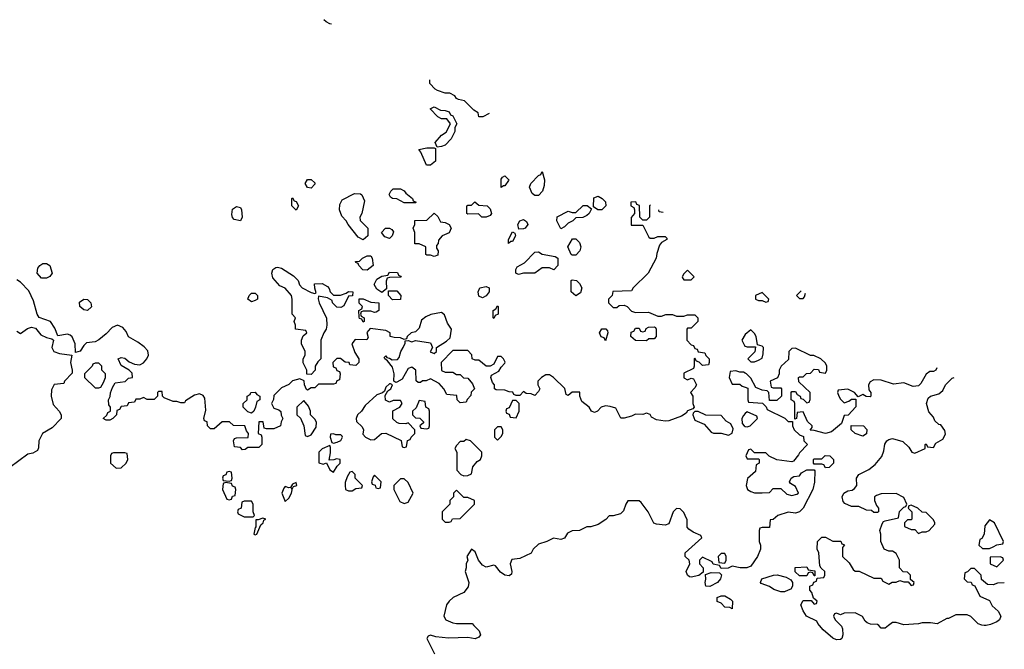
# Model space of a CAD drawing. Header units: inches. Extents: x 2380053 to 2584298, y 380219 to 546618.
# Tile 787 of 788: x 2516106 to 2521390, y 499872 to 503249. Entities that reach past the tile are written whole.
import ezdxf

# ---------------------------------------------------------------- set-up
doc = ezdxf.new("R2010")
doc.units = ezdxf.units.IN
doc.header["$MEASUREMENT"] = 0
for name, color, linetype in [('C5419', 7, 'Continuous'), ('C5429', 7, 'Continuous'), ('C5510', 7, 'Continuous'), ('C5520', 7, 'Continuous')]:
    doc.layers.add(name, color=color, linetype=linetype)

msp = doc.modelspace()

# ---------------------------------------------------------------- linework, layer by layer
at = {"layer": 'C5419', "color": 2, "elevation": 46}
msp.add_lwpolyline([(2518543.4, 500000), (2518570.9, 499970.9), (2518578, 499950), (2518570, 499938), (2518550, 499929), (2518510, 499935.3), (2518407.3, 499932.7), (2518339.3, 499939.3), (2518310, 499948.7), (2518298, 499942), (2518291.3, 499930), (2518332.7, 499847.3)], dxfattribs=at)
at = {"layer": 'C5429', "color": 2, "elevation": 46}
for points in [[(2520512, 500000), (2520516, 499996), (2520522, 499982), (2520524, 499950), (2520518, 499930), (2520510, 499925.2), (2520490, 499922.7), (2520470, 499932.3), (2520417.2, 499977.2), (2520397.6, 500000)], [(2520769.1, 500000), (2520750, 499986), (2520730, 499986), (2520716, 500000)], [(2521293.3, 500000), (2521290, 499999.3), (2521282.8, 500000)]]:
    msp.add_lwpolyline(points, dxfattribs=at)
at = {"layer": 'C5510', "color": 2, "elevation": 46}
for points in [[(2517779.6, 503225.6), (2517770, 503226), (2517750, 503238), (2517738.9, 503248.7)], [(2518625.4, 502745.6), (2518591.6, 502728.4), (2518570, 502728), (2518566, 502750), (2518543.1, 502763.1), (2518493.6, 502813.6), (2518460.4, 502820.4), (2518450, 502826), (2518440.4, 502840.4), (2518414.6, 502854.6), (2518390, 502855.3), (2518348.4, 502868.4), (2518336.4, 502876.4), (2518307.3, 502907.3), (2518306.2, 502926.8)], [(2519490.8, 502254.4), (2519486, 502250), (2519486, 502190), (2519470, 502174), (2519450, 502174), (2519434, 502190), (2519432.7, 502252.7), (2519418, 502258), (2519411.6, 502271.6), (2519386, 502270), (2519386, 502250), (2519402, 502242), (2519406, 502230), (2519406, 502210), (2519387.3, 502187.3), (2519387.3, 502147.3), (2519450, 502146), (2519482, 502082), (2519490, 502078), (2519510, 502078), (2519530, 502086), (2519570, 502086), (2519578, 502078), (2519578, 502070), (2519550, 502054), (2519540.2, 502039.8), (2519524.7, 501995.3), (2519522, 501970), (2519478, 501890), (2519398, 501810), (2519390, 501794), (2519288.4, 501791.6), (2519286, 501770), (2519266, 501750), (2519266, 501730), (2519290, 501706), (2519310, 501706), (2519323.6, 501716.4), (2519350, 501718), (2519366, 501710), (2519390, 501686), (2519410, 501678), (2519480.4, 501680.4), (2519530, 501658), (2519550, 501658), (2519572.7, 501667.3), (2519610, 501668), (2519630, 501658), (2519670, 501658), (2519690, 501666), (2519730, 501666), (2519746, 501650), (2519746, 501630), (2519710, 501594), (2519690, 501594), (2519686, 501590), (2519686, 501530), (2519710, 501506), (2519722, 501502), (2519730, 501486), (2519742, 501482), (2519747.3, 501467.3), (2519782, 501462), (2519787.3, 501447.3), (2519806, 501430), (2519806, 501410), (2519802, 501398), (2519770, 501394), (2519752.7, 501412.7), (2519738, 501418), (2519730, 501434), (2519726, 501430), (2519726, 501390), (2519722, 501378), (2519670, 501354), (2519670, 501328), (2519690, 501318), (2519710, 501326), (2519722, 501322), (2519738, 501290), (2519730, 501274), (2519706, 501250), (2519718, 501230), (2519718, 501190), (2519726, 501170), (2519718, 501162), (2519690, 501151.3), (2519682, 501138), (2519657.5, 501122.5), (2519590, 501098), (2519570, 501096), (2519523.5, 501103.5), (2519496.9, 501116.9), (2519490, 501131), (2519470, 501138), (2519450, 501131.3), (2519410, 501134), (2519390, 501122), (2519350, 501112), (2519332.7, 501112.7), (2519304.7, 501164.7), (2519275.3, 501175.3), (2519250, 501178), (2519226, 501170), (2519206, 501150), (2519190, 501142), (2519174, 501150), (2519162, 501170), (2519122, 501202), (2519112, 501230), (2519111.1, 501251.1), (2519070, 501252), (2519050, 501234), (2519038, 501238), (2519031.1, 501271.1), (2518970.7, 501330.7), (2518950, 501344.7), (2518930, 501344.7), (2518906, 501330), (2518886, 501310), (2518886, 501290), (2518898, 501270), (2518890, 501254), (2518870, 501234), (2518850, 501242), (2518823.6, 501243.6), (2518810, 501254), (2518790, 501234), (2518770, 501234), (2518758, 501238), (2518751.6, 501251.6), (2518732.7, 501252.7), (2518710, 501262), (2518663.6, 501263.6), (2518654, 501270), (2518654, 501290), (2518643.6, 501303.6), (2518634, 501330), (2518638, 501342), (2518676.9, 501363.1), (2518690, 501386), (2518710, 501406), (2518711.6, 501411.6), (2518702, 501430), (2518690, 501442), (2518670, 501442), (2518650, 501402), (2518630, 501391.3), (2518610, 501391.3), (2518570, 501422), (2518550, 501422), (2518534, 501430), (2518531.6, 501451.6), (2518510, 501474), (2518430, 501474), (2518368, 501410), (2518370, 501368), (2518390, 501358), (2518430, 501358), (2518450, 501346), (2518470, 501346), (2518488.4, 501328.4), (2518510, 501326), (2518536.4, 501296.4), (2518546, 501270), (2518528.4, 501251.6), (2518527.3, 501232.7), (2518507.3, 501212.7), (2518502, 501198), (2518470, 501194), (2518454, 501210), (2518452.7, 501232.7), (2518398, 501238), (2518382, 501270), (2518356.9, 501296.9), (2518310, 501322), (2518287.3, 501312.7), (2518268.4, 501311.6), (2518256.4, 501303.6), (2518243.6, 501303.6), (2518232.7, 501312.7), (2518232, 501370), (2518210, 501386), (2518190, 501378), (2518158.6, 501321.4), (2518130, 501304.7), (2518123.6, 501303.6), (2518114, 501310), (2518116.3, 501350), (2518105.8, 501385.8), (2518079.8, 501419.8), (2518064.7, 501430), (2518062, 501438), (2518070, 501446), (2518076.4, 501436.4), (2518090, 501434), (2518104, 501424), (2518133.7, 501426.3), (2518142.8, 501437.2), (2518150.9, 501469.1), (2518164.7, 501490), (2518174, 501514), (2518174, 501526), (2518190, 501528), (2518210, 501522), (2518230, 501528), (2518310, 501515.3), (2518322, 501490), (2518308, 501468), (2518330, 501458), (2518342, 501470), (2518342, 501490), (2518396, 501524), (2518416.9, 501543.1), (2518424, 501590), (2518400.9, 501620.9), (2518385.2, 501665.2), (2518370, 501678.8), (2518312.3, 501667.7), (2518284.7, 501655.3), (2518262, 501638), (2518250, 501594), (2518230, 501574), (2518206, 501570), (2518186, 501550), (2518182, 501538), (2518170, 501534), (2518150, 501542), (2518116.4, 501543.6), (2518094, 501550), (2518094, 501570), (2518070, 501582), (2517987.3, 501592.7), (2517968.9, 501571.1), (2517975.3, 501544.7), (2517968.4, 501531.6), (2517906.8, 501533.2), (2517888.7, 501510), (2517904, 501464), (2517926, 501430), (2517926, 501410), (2517910, 501394), (2517878, 501398), (2517874, 501410), (2517852.7, 501412.7), (2517827.3, 501432.7), (2517807.3, 501432.7), (2517786, 501410), (2517787.3, 501387.3), (2517802, 501382), (2517807.3, 501367.3), (2517822, 501362), (2517826, 501350), (2517822, 501318), (2517807.3, 501312.7), (2517802, 501298), (2517790, 501294), (2517710, 501294), (2517690, 501274), (2517670, 501274), (2517650, 501262), (2517644.7, 501264.7), (2517634, 501290), (2517632.7, 501312.7), (2517610, 501322), (2517570, 501312), (2517550, 501292), (2517510, 501274), (2517470, 501234), (2517467.3, 501212.7), (2517458, 501190), (2517470, 501166), (2517496.4, 501156.4), (2517507.3, 501147.3), (2517508.4, 501128.4), (2517518, 501110), (2517508.4, 501091.6), (2517506, 501070), (2517470, 501054), (2517430, 501054), (2517418, 501058), (2517412.7, 501092.7), (2517388.4, 501091.6), (2517386, 501030), (2517402, 501022), (2517406, 501010), (2517406, 500970), (2517390, 500954), (2517330, 500954), (2517316.4, 500943.6), (2517302, 500942), (2517290, 500954), (2517258, 500958), (2517254, 500990), (2517258, 501002), (2517270, 501006), (2517332.7, 501007.3), (2517334, 501030), (2517323.6, 501043.6), (2517314, 501070), (2517252.7, 501072.7), (2517231.6, 501091.6), (2517192.7, 501092.7), (2517150, 501054), (2517130, 501054), (2517114, 501070), (2517112.7, 501092.7), (2517098, 501098), (2517094, 501110), (2517105.4, 501154.6), (2517099.6, 501219.6), (2517090, 501234), (2517070, 501242), (2517044.7, 501235.3), (2516995.3, 501204.7), (2516990, 501194), (2516970, 501194), (2516950, 501202), (2516930, 501202), (2516881, 501221), (2516872, 501230), (2516870, 501254), (2516850, 501254), (2516846, 501250), (2516846, 501230), (2516827.3, 501212.7), (2516790, 501212), (2516770, 501222), (2516750, 501214), (2516730, 501214), (2516722, 501198), (2516690, 501194), (2516682, 501178), (2516650, 501174), (2516642, 501158), (2516627.3, 501152.7), (2516626, 501130), (2516606, 501110), (2516590, 501102), (2516570, 501102), (2516554, 501110), (2516572.7, 501127.3), (2516578, 501142), (2516594, 501150), (2516594, 501170), (2516583.6, 501183.6), (2516582, 501210), (2516591.6, 501228.4), (2516592.7, 501247.3), (2516603.6, 501276.4), (2516618, 501302), (2516671.6, 501308.4), (2516690, 501326), (2516712, 501330), (2516710, 501354), (2516694, 501370), (2516650, 501394), (2516634, 501430), (2516650, 501438), (2516670, 501434), (2516694, 501414), (2516721.2, 501401.2), (2516750, 501397.2), (2516770, 501409), (2516787.7, 501430), (2516796.3, 501450), (2516792.7, 501472.7), (2516774.4, 501494.4), (2516739.9, 501519.9), (2516690, 501547.7), (2516676.7, 501576.7), (2516658.9, 501598.9), (2516630, 501610.7), (2516602.6, 501597.4), (2516570, 501564), (2516530, 501532), (2516510, 501522), (2516464.7, 501515.3), (2516450, 501502), (2516430, 501472), (2516404.7, 501464.7), (2516402.8, 501510), (2516387.3, 501547.3), (2516377.3, 501557.3), (2516362, 501562), (2516310, 501554), (2516294.8, 501594.8), (2516270.9, 501630.9), (2516210, 501651.3), (2516198.8, 501670), (2516180.7, 501740.7), (2516154, 501794), (2516110, 501842), (2516090, 501854)], [(2519559.8, 502215.3), (2519538, 502218), (2519536.4, 502228.6)], [(2516090, 501578), (2516110, 501566), (2516147.5, 501592.5), (2516170, 501599), (2516190, 501595.3), (2516218.6, 501558.6), (2516250, 501544), (2516278, 501538), (2516288, 501530), (2516279, 501490), (2516289.3, 501469.3), (2516319.3, 501459.3), (2516386, 501450), (2516379, 501410), (2516388, 501370), (2516387.3, 501352.7), (2516346, 501310), (2516342, 501298), (2516290, 501292), (2516276.4, 501263.6), (2516274, 501230), (2516285.2, 501185.2), (2516318, 501150), (2516328, 501130), (2516328, 501110), (2516280.4, 501059.6), (2516228.7, 501030), (2516208, 500990), (2516207.3, 500952.7), (2516202, 500938), (2516176.4, 500923.6), (2516150, 500918), (2516052.9, 500847.1)], [(2520000, 501560.7), (2519999.6, 501560.4), (2519982, 501530), (2519998, 501498), (2520000, 501497.3)], [(2520000, 501353), (2519990, 501358), (2519970, 501358), (2519950, 501366), (2519918, 501362), (2519914, 501330), (2519930, 501294), (2519970, 501294), (2519983.6, 501283.6), (2520000, 501277.4)], [(2520000, 501136), (2519990, 501126), (2519982, 501110), (2519983.6, 501083.6), (2519994, 501070), (2520000, 501068)], [(2520000, 500308.4), (2519971.6, 500308.4), (2519930, 500318), (2519908, 500308), (2519870, 500306), (2519862, 500322), (2519828.4, 500328.4), (2519822, 500342), (2519770, 500366), (2519754, 500350), (2519754, 500330), (2519774, 500310), (2519774, 500286), (2519751.3, 500268.7), (2519710, 500259), (2519701.2, 500261.2), (2519689.1, 500269.1), (2519682, 500290), (2519702, 500330), (2519698, 500350), (2519678, 500370), (2519678, 500390), (2519766, 500470), (2519762, 500482), (2519720.4, 500500.4), (2519696.4, 500516.4), (2519688, 500528), (2519687.3, 500567.3), (2519678, 500590), (2519670, 500606), (2519650, 500626), (2519630, 500628), (2519612, 500610), (2519590, 500546), (2519570, 500538), (2519523.1, 500543.1), (2519508.7, 500548.7), (2519479, 500610), (2519440.4, 500660.4), (2519430, 500668), (2519370, 500668), (2519358, 500650), (2519346, 500614), (2519330, 500598), (2519290, 500588), (2519270, 500588), (2519251.3, 500568.7), (2519210, 500542), (2519170.9, 500529.1), (2519150, 500528.7), (2519110, 500508.7), (2519070, 500508), (2519045.4, 500494.6), (2519030, 500468.7), (2519010, 500462), (2518970, 500468), (2518934, 500450), (2518890, 500435.3), (2518862, 500410), (2518850, 500388), (2518790, 500359), (2518746.4, 500353.6), (2518738, 500330), (2518746.8, 500290), (2518745.4, 500274.6), (2518733, 500267), (2518710, 500269.5), (2518685.4, 500285.4), (2518659.3, 500319.3), (2518650, 500324), (2518610, 500312.3), (2518590, 500322.7), (2518569, 500350), (2518550, 500395.3), (2518530, 500408.7), (2518506, 500370), (2518511.3, 500350), (2518502, 500330), (2518502.8, 500310), (2518497.1, 500290), (2518515.5, 500230), (2518512.5, 500207.5), (2518490, 500177.2), (2518431.3, 500150), (2518411, 500130), (2518396, 500110), (2518382, 500050), (2518392, 500030), (2518430, 500014.8), (2518450, 500010.8), (2518534, 500010), (2518543.4, 500000)]]:
    msp.add_lwpolyline(points, dxfattribs=at)
for points in [[(2518346, 502566), (2518335.3, 502590), (2518368.7, 502630), (2518394.6, 502645.4), (2518418, 502690), (2518398, 502718), (2518370, 502718), (2518350, 502728.7), (2518308, 502770), (2518330, 502782), (2518363.6, 502763.6), (2518390, 502762), (2518410, 502754), (2518418, 502738), (2518430, 502734), (2518452, 502690), (2518442, 502670), (2518442, 502650), (2518422, 502610), (2518390, 502575.3), (2518370, 502569)], [(2518310, 502468.7), (2518289.3, 502469.3), (2518259, 502539), (2518248, 502552), (2518290, 502561), (2518330, 502562), (2518338, 502558), (2518338, 502490)], [(2518870, 502306), (2518856.4, 502316.4), (2518842, 502350), (2518849, 502371), (2518890, 502414), (2518902, 502418), (2518910, 502434), (2518922, 502390), (2518919.8, 502360.2), (2518911.1, 502328.9), (2518890, 502306)], [(2517670, 502346), (2517650, 502348), (2517638, 502370), (2517650, 502392), (2517670, 502392), (2517690, 502374), (2517690, 502366)], [(2518690, 502348), (2518690, 502394), (2518696.4, 502403.6), (2518710, 502411), (2518731, 502390), (2518730, 502386), (2518710, 502358), (2518702, 502358)], [(2517950, 502068), (2517923.1, 502083.1), (2517868, 502150), (2517858, 502170), (2517834.6, 502194.6), (2517822, 502230), (2517823.1, 502256.9), (2517836.4, 502283.6), (2517903.1, 502316.9), (2517935.3, 502315.3), (2517942, 502310), (2517956.9, 502276.9), (2517942, 502210), (2517932, 502190), (2517932.7, 502172.7), (2517974, 502130), (2517974, 502090)], [(2518170, 502266), (2518130, 502288.7), (2518106, 502290), (2518096.4, 502296.4), (2518088.9, 502311.1), (2518098, 502330), (2518110, 502342), (2518150, 502342), (2518170, 502331.3), (2518178, 502318), (2518214, 502290), (2518218, 502278), (2518234, 502270), (2518230, 502266)], [(2517590, 502228), (2517566, 502250), (2517566, 502290), (2517570, 502294), (2517578, 502278), (2517590, 502274), (2517602, 502250)], [(2518610, 502189), (2518586, 502190), (2518567.3, 502207.3), (2518510, 502206), (2518506, 502210), (2518506, 502250), (2518510, 502254), (2518530, 502254), (2518548, 502272), (2518570, 502254), (2518614, 502250), (2518630, 502234), (2518638, 502210), (2518630, 502198)], [(2519208.4, 502228.4), (2519186, 502246), (2519187.3, 502292.7), (2519210, 502302), (2519232, 502290), (2519250, 502272), (2519251.3, 502250), (2519230, 502228.7)], [(2517290, 502169.5), (2517257.2, 502177.2), (2517248.4, 502188.4), (2517244.7, 502204.7), (2517247.5, 502232.5), (2517270, 502246.8), (2517290, 502241), (2517295.5, 502230), (2517299.3, 502190)], [(2518330, 501978), (2518310, 501986), (2518290, 501986), (2518286, 501990), (2518286, 502030), (2518250, 502046), (2518227.3, 502047.3), (2518227.3, 502107.3), (2518218, 502130), (2518226, 502150), (2518227.3, 502172.7), (2518290, 502174), (2518330, 502212), (2518350, 502194), (2518364.7, 502164.7), (2518390, 502162), (2518411.3, 502151.3), (2518422, 502130), (2518410, 502106), (2518374, 502090), (2518352.7, 502067.3), (2518351.6, 502048.4), (2518342, 502038), (2518343.6, 502023.6), (2518352, 502010), (2518350, 501986)], [(2519010, 502128), (2518988.7, 502170), (2518990, 502191.3), (2519050, 502222), (2519070, 502214), (2519090, 502214), (2519130, 502252), (2519152, 502252), (2519174, 502234), (2519162, 502210), (2519150, 502198), (2519127.3, 502187.3), (2519090, 502186), (2519074, 502170), (2519050, 502158), (2519030, 502138)], [(2518784.7, 502124.7), (2518779, 502150), (2518789.2, 502170.8), (2518810, 502178), (2518826.4, 502166.4), (2518833.4, 502150), (2518818, 502130), (2518810, 502127)], [(2518090, 502075.3), (2518064.7, 502084.7), (2518048.4, 502108.4), (2518069.3, 502130.7), (2518091.3, 502131.3), (2518103.6, 502123.6), (2518111.3, 502111.3), (2518104.7, 502090)], [(2518730, 502048.7), (2518729.2, 502070), (2518751.1, 502111.1), (2518763.6, 502103.6), (2518766, 502090), (2518750, 502059), (2518741, 502059)], [(2519070, 501986), (2519066, 501990), (2519048, 502030), (2519072.7, 502072.7), (2519090, 502074), (2519110, 502054), (2519118, 502030), (2519111.6, 502008.4), (2519090, 501986)], [(2518972.7, 501907.3), (2518950, 501918), (2518910, 501918), (2518870, 501888.7), (2518810, 501888.7), (2518782, 501882), (2518768.7, 501888.7), (2518768, 501910), (2518776.4, 501923.6), (2518814.6, 501945.4), (2518870, 502002), (2518890, 502004.7), (2518910, 501992), (2518979.6, 501979.6), (2518994, 501970), (2518994, 501930)], [(2517970, 501906), (2517947.3, 501907.3), (2517926, 501930), (2517922, 501942), (2517910, 501946), (2517908.4, 501951.6), (2517930, 501954), (2517946, 501970), (2517970, 501982), (2517990, 501982), (2517998, 501970), (2518002, 501930)], [(2516250, 501862.7), (2516223.2, 501863.2), (2516199.3, 501890), (2516203.3, 501916.7), (2516213.2, 501930), (2516230, 501940.5), (2516250, 501942), (2516266.8, 501930), (2516280.7, 501890), (2516268, 501872)], [(2517690, 501781), (2517696.5, 501783.5), (2517689, 501809), (2517688.4, 501831.6), (2517730, 501834.8), (2517758, 501818), (2517766.8, 501806.8), (2517771.3, 501790), (2517790, 501771.3), (2517828.4, 501771.6), (2517858, 501782), (2517870, 501791.3), (2517894, 501790), (2517892.7, 501767.3), (2517870, 501766), (2517845.4, 501714.6), (2517830, 501705.2), (2517807.6, 501707.6), (2517785.2, 501730), (2517782, 501742), (2517758, 501758), (2517710, 501766), (2517707.3, 501752.7), (2517713.4, 501730), (2517752, 501648), (2517754, 501610), (2517751.3, 501590), (2517738, 501570), (2517722, 501530), (2517722, 501430), (2517705.4, 501414.6), (2517692, 501390), (2517691.6, 501368.4), (2517670, 501346), (2517647.3, 501347.3), (2517646, 501370), (2517628, 501408), (2517628, 501430), (2517638, 501450), (2517638, 501470), (2517618, 501510), (2517618, 501530), (2517627.3, 501552.7), (2517646, 501570), (2517642, 501582), (2517586, 501590), (2517586, 501610), (2517578, 501630), (2517586, 501650), (2517568, 501670), (2517569, 501750), (2517564, 501770), (2517530, 501808.7), (2517502, 501822), (2517464.7, 501864.7), (2517459, 501890), (2517465.2, 501910), (2517480.7, 501919.3), (2517490, 501922), (2517510, 501915.5), (2517574.4, 501874.4), (2517601, 501850), (2517607.5, 501827.5), (2517621, 501810), (2517670, 501786.4)], [(2518050, 501786), (2518023.1, 501803.1), (2518008.4, 501828.4), (2518023.1, 501856.9), (2518050, 501874), (2518082, 501878), (2518090, 501894), (2518132.7, 501892.7), (2518138, 501878), (2518150, 501874), (2518152.7, 501867.3), (2518090, 501866), (2518078, 501862), (2518072.7, 501847.3), (2518074, 501806)], [(2519690, 501906), (2519670, 501886), (2519662, 501870), (2519663.6, 501863.6), (2519670, 501854), (2519710, 501854), (2519726, 501870)], [(2519090, 501768), (2519066, 501790), (2519066, 501850), (2519070, 501854), (2519094, 501850), (2519110, 501834), (2519122, 501810), (2519115.3, 501784.7)], [(2518107.3, 501747.3), (2518086, 501770), (2518086, 501794), (2518130, 501794), (2518152, 501770), (2518150, 501748)], [(2518590, 501758), (2518570, 501766), (2518566, 501790), (2518575.3, 501810), (2518610, 501818.8), (2518624.7, 501810), (2518624.7, 501790), (2518610, 501768)], [(2516470, 501689.4), (2516450, 501692.3), (2516429.2, 501710), (2516426.8, 501733.2), (2516449.6, 501750.4), (2516470, 501747.7), (2516487.7, 501730), (2516490.4, 501709.6)], [(2517350, 501735.3), (2517329.3, 501749.3), (2517338, 501770), (2517350, 501782), (2517370, 501782), (2517382, 501770), (2517382, 501750), (2517370, 501742)], [(2518010, 501678), (2517990, 501686), (2517950, 501686), (2517938, 501682), (2517934, 501670), (2517938, 501658), (2517954, 501650), (2517954, 501630), (2517950, 501626), (2517942, 501642), (2517930, 501646), (2517927.3, 501652.7), (2517926, 501690), (2517942, 501698), (2517946, 501710), (2517928.4, 501728.4), (2517927.3, 501752.7), (2517950, 501752), (2517990, 501734), (2518034, 501730), (2518034, 501690), (2518019.6, 501680.4)], [(2518650, 501646), (2518646, 501650), (2518646, 501690), (2518662, 501698), (2518670, 501714), (2518674, 501710), (2518674, 501670), (2518658, 501662)], [(2519250, 501526), (2519242, 501542), (2519227.3, 501547.3), (2519220.4, 501560.4), (2519218, 501570), (2519230, 501591.3), (2519251.1, 501591.1), (2519259.6, 501579.6), (2519262, 501570)], [(2519470, 501526), (2519410, 501528), (2519386, 501550), (2519387.3, 501572.7), (2519402, 501578), (2519410, 501594), (2519430, 501594), (2519438, 501578), (2519450, 501574), (2519462, 501578), (2519467.3, 501592.7), (2519480.4, 501599.6), (2519510, 501602), (2519518, 501598), (2519522, 501590), (2519522, 501550), (2519510, 501538), (2519482, 501538)], [(2516530, 501406), (2516510, 501406), (2516498, 501402), (2516494, 501390), (2516454, 501350), (2516454, 501330), (2516510, 501274), (2516530, 501274), (2516542, 501278), (2516556.4, 501303.6), (2516566, 501330), (2516566, 501350), (2516546, 501370), (2516546, 501390)], [(2518096.4, 501296.4), (2518090, 501295.3), (2518070, 501278), (2518063.6, 501256.4), (2518052.7, 501247.3), (2518023, 501237), (2517959.6, 501180.4), (2517941, 501150), (2517918.8, 501130), (2517910.7, 501110), (2517914, 501094), (2517944.5, 501064.5), (2517951, 501050), (2517946.8, 501026.8), (2517962, 501010), (2517990, 500996), (2518010, 500998), (2518048, 501030), (2518070, 501031.3), (2518152.7, 500992.7), (2518158, 500958), (2518170, 500954), (2518182, 500958), (2518187.3, 500992.7), (2518202, 500998), (2518206, 501010), (2518226, 501030), (2518226, 501050), (2518190, 501086), (2518178, 501082), (2518143.1, 501083.1), (2518130, 501088), (2518108.7, 501108.7), (2518108.4, 501151.6), (2518146, 501170), (2518158, 501190), (2518150, 501206), (2518110, 501206), (2518090, 501198), (2518069, 501209), (2518067.3, 501232.7), (2518082, 501258), (2518098, 501270), (2518106, 501290)], [(2517350, 501138), (2517330, 501146), (2517306, 501170), (2517306, 501190), (2517326, 501210), (2517326, 501230), (2517342, 501238), (2517346, 501250), (2517370, 501252), (2517378, 501238), (2517394, 501230), (2517394, 501210), (2517378, 501202), (2517372, 501170), (2517362, 501150)], [(2517630, 501206), (2517594, 501170), (2517594, 501130), (2517612.7, 501112.7), (2517631.6, 501071.6), (2517638, 501018), (2517650, 501014), (2517670, 501022), (2517696.4, 501063.6), (2517698, 501090), (2517690, 501106), (2517666, 501130), (2517666, 501150), (2517656.4, 501176.4)], [(2518250, 501206), (2518232.7, 501167.3), (2518214, 501150), (2518214, 501130), (2518230, 501114), (2518252.7, 501112.7), (2518272.7, 501092.7), (2518272.7, 501087.3), (2518254, 501070), (2518258, 501058), (2518290, 501054), (2518302, 501058), (2518306, 501070), (2518306, 501150), (2518302, 501162), (2518286, 501170), (2518282, 501202)], [(2518770, 501206), (2518750, 501206), (2518732.7, 501167.3), (2518718, 501162), (2518714, 501150), (2518718, 501138), (2518732.7, 501132.7), (2518738, 501118), (2518770, 501114), (2518786, 501150), (2518786, 501190)], [(2519730, 501148), (2519721, 501139), (2519718, 501130), (2519730, 501102), (2519778.8, 501078.8), (2519816.9, 501036.9), (2519830, 501031.3), (2519870, 501031.3), (2519910, 501021), (2519928.9, 501031.1), (2519935.3, 501055.3), (2519922, 501082), (2519896.4, 501096.4), (2519870, 501126), (2519788, 501128), (2519747.3, 501147.3)], [(2518690, 501066), (2518670, 501066), (2518654, 501050), (2518654, 501010), (2518670, 500994), (2518690, 501014), (2518698, 501030), (2518698, 501050)], [(2517790, 501028), (2517774, 501026), (2517772, 501010), (2517781, 500981), (2517790, 500978), (2517810, 500982.8), (2517830, 500992), (2517839, 501010), (2517836, 501016), (2517830, 501022), (2517802, 501022)], [(2518502, 500998), (2518490, 500986), (2518470, 500986), (2518450, 500966), (2518442, 500950), (2518452, 500930), (2518452.7, 500832.7), (2518474, 500810), (2518490, 500802), (2518510, 500804.7), (2518530, 500814), (2518538, 500850), (2518561.2, 500878.8), (2518578, 500890), (2518586, 500910), (2518586, 500930), (2518526, 500990)], [(2517770, 500966), (2517730, 500948), (2517712, 500930), (2517712, 500872), (2517734, 500866), (2517752.7, 500872.7), (2517770, 500834), (2517790, 500822), (2517810, 500854), (2517826, 500870), (2517826, 500890), (2517806, 500894), (2517792, 500888), (2517767.3, 500887.3), (2517774, 500926), (2517774.6, 500954.6)], [(2516670, 500926), (2516610, 500926), (2516598, 500922), (2516594, 500910), (2516594, 500870), (2516623.6, 500843.6), (2516650, 500844.7), (2516678, 500870), (2516686, 500890), (2516682, 500922)], [(2517230, 500826), (2517218, 500822), (2517212.7, 500807.3), (2517198, 500802), (2517194, 500790), (2517198, 500778), (2517230, 500774), (2517242, 500778), (2517246, 500790), (2517242, 500822)], [(2517890, 500826), (2517878, 500822), (2517863.6, 500796.4), (2517852.7, 500767.3), (2517852, 500750), (2517854, 500730), (2517870, 500722), (2517890, 500722), (2517910, 500734), (2517942, 500738), (2517946, 500750), (2517906, 500790), (2517906, 500810)], [(2518010, 500806), (2518002, 500798), (2517994, 500770), (2517998, 500758), (2518012.7, 500752.7), (2518018, 500738), (2518030, 500734), (2518042, 500738), (2518046, 500770)], [(2518170, 500786), (2518150, 500786), (2518114, 500750), (2518114, 500730), (2518145.4, 500665.4), (2518170, 500654), (2518190, 500662), (2518218, 500710), (2518190, 500766)], [(2517210, 500766), (2517198, 500762), (2517194, 500730), (2517218, 500678), (2517230, 500674), (2517242, 500678), (2517247.3, 500692.7), (2517262, 500698), (2517266, 500730), (2517262, 500742), (2517247.3, 500747.3), (2517242, 500762)], [(2517590, 500766), (2517570, 500758), (2517559.6, 500740.4), (2517550, 500738), (2517530, 500746), (2517523.6, 500736.4), (2517512, 500710), (2517530, 500664.7), (2517550, 500682), (2517564, 500710), (2517567.3, 500727.3), (2517562, 500738), (2517570, 500734), (2517574.6, 500745.4), (2517593.2, 500750)], [(2518450, 500726), (2518434, 500710), (2518434, 500690), (2518414, 500670), (2518414, 500650), (2518374, 500610), (2518374, 500570), (2518390, 500554), (2518410, 500554), (2518422, 500558), (2518428.4, 500571.6), (2518470, 500574), (2518546, 500650), (2518546, 500670), (2518510, 500686), (2518490, 500686)], [(2517350, 500666), (2517310, 500666), (2517298, 500662), (2517294, 500630), (2517278, 500622), (2517274, 500610), (2517278, 500598), (2517310, 500582), (2517350, 500582), (2517358, 500582), (2517366, 500590), (2517358, 500610), (2517358, 500650)], [(2517410, 500575.3), (2517386, 500566), (2517374, 500566), (2517374, 500526), (2517370, 500526), (2517362, 500490), (2517370, 500486.8), (2517378, 500490), (2517400.2, 500539.8), (2517413.2, 500550), (2517415.3, 500564.7), (2517426, 500570)], [(2519890, 500386), (2519870, 500386), (2519854, 500370), (2519858, 500338), (2519890, 500334), (2519898, 500350), (2519898, 500370)], [(2519810, 500209.2), (2519789, 500210), (2519784, 500230), (2519788, 500248), (2519786, 500274), (2519816.4, 500283.6), (2519862, 500282), (2519871.6, 500271.6), (2519866.8, 500250), (2519850.4, 500229.7)], [(2519930, 500088.7), (2519916.4, 500096.4), (2519890, 500099), (2519870, 500119), (2519849.4, 500129.4), (2519849.5, 500150.5), (2519870, 500158.8), (2519890, 500158.8), (2519921, 500141), (2519930.7, 500130.7)]]:
    msp.add_lwpolyline(points, close=True, dxfattribs=at)
at = {"layer": 'C5520', "color": 2, "elevation": 46}
for points in [[(2520299.5, 501795.5), (2520274, 501770), (2520290, 501754), (2520310, 501754), (2520318, 501762), (2520323.6, 501781.8)], [(2520000, 501497.3), (2520010, 501494), (2520054, 501494), (2520051.6, 501468.4), (2520014, 501430), (2520030, 501414), (2520050, 501414), (2520070, 501422), (2520090, 501434), (2520096.4, 501456.4), (2520098, 501490), (2520090, 501498), (2520066, 501506), (2520058, 501550), (2520050, 501566), (2520030, 501586), (2520000, 501560.7)], [(2521028, 501382), (2521022, 501370), (2521010, 501362), (2520990, 501362), (2520970, 501348.7), (2520942.8, 501297.2), (2520930, 501284.5), (2520901.5, 501281.5), (2520850, 501302), (2520794.6, 501294.6), (2520730, 501315.3), (2520690, 501318), (2520670, 501306), (2520662, 501290), (2520663.6, 501263.6), (2520674, 501250), (2520674, 501230), (2520670, 501226), (2520648.4, 501228.4), (2520630, 501238), (2520606, 501226), (2520586, 501250), (2520550, 501268), (2520498, 501262), (2520494, 501250), (2520502, 501230), (2520510, 501214), (2520530, 501194), (2520556.4, 501203.6), (2520570, 501214), (2520594, 501214), (2520592.7, 501172.7), (2520552.7, 501127.3), (2520530, 501126), (2520516.9, 501083.1), (2520462, 501038), (2520430, 501029), (2520370, 501046), (2520347.3, 501047.3), (2520358, 501062), (2520358, 501070), (2520334.6, 501094.6), (2520310, 501146), (2520278, 501142), (2520274, 501110), (2520266, 501106), (2520266, 501190), (2520262, 501202), (2520246, 501210), (2520246, 501250), (2520250, 501254), (2520270, 501254), (2520278, 501238), (2520294, 501230), (2520298, 501218), (2520310, 501214), (2520330, 501194), (2520342, 501198), (2520347.3, 501212.7), (2520348, 501250), (2520287.3, 501307.3), (2520286, 501330), (2520290, 501334), (2520310, 501334), (2520328.4, 501351.6), (2520350, 501354), (2520370, 501374), (2520392.7, 501372.7), (2520398, 501358), (2520430, 501354), (2520438, 501370), (2520438, 501390), (2520430, 501406), (2520406, 501430), (2520367.3, 501447.3), (2520350, 501448), (2520270, 501488), (2520250, 501486), (2520234, 501470), (2520232.7, 501427.3), (2520192, 501390), (2520182, 501370), (2520182, 501350), (2520172.7, 501327.3), (2520134, 501310), (2520138, 501278), (2520150, 501274), (2520190, 501274), (2520194, 501270), (2520194, 501230), (2520170, 501206), (2520130, 501206), (2520126, 501250), (2520118, 501258), (2520090, 501262), (2520056.4, 501276.4), (2520030, 501326), (2520006, 501350), (2520000, 501353)], [(2520397.6, 500000), (2520389, 500010), (2520383.1, 500023.1), (2520328.7, 500050), (2520310, 500078), (2520298, 500110), (2520310, 500134), (2520354, 500134), (2520370, 500114), (2520382, 500118), (2520386, 500130), (2520366, 500146), (2520356.4, 500176.4), (2520346, 500190), (2520346, 500210), (2520362, 500218), (2520367.3, 500232.7), (2520382, 500238), (2520386, 500254), (2520422, 500258), (2520426, 500270), (2520426, 500290), (2520407.3, 500307.3), (2520400.4, 500320.4), (2520395.3, 500390), (2520386, 500410), (2520388, 500450), (2520410, 500474), (2520430, 500474), (2520470, 500452), (2520512, 500452), (2520518, 500438), (2520532.7, 500432.7), (2520522, 500418), (2520522, 500370), (2520556.9, 500336.9), (2520579.6, 500299.6), (2520590, 500292), (2520611.6, 500291.6), (2520690, 500254), (2520730, 500254), (2520738, 500238), (2520770, 500222), (2520788.4, 500231.6), (2520810, 500232), (2520830, 500242), (2520850, 500234), (2520874, 500234), (2520890, 500214), (2520902, 500218), (2520906, 500230), (2520886, 500246), (2520886, 500270), (2520870, 500286), (2520847.3, 500287.3), (2520828.4, 500308.4), (2520828, 500350), (2520810, 500386), (2520790, 500398), (2520770, 500398), (2520746, 500410), (2520728, 500450), (2520728, 500490), (2520722, 500510), (2520734.6, 500545.4), (2520742, 500558), (2520750, 500562), (2520822, 500578), (2520828.4, 500611.6), (2520850, 500634), (2520862, 500638), (2520866, 500650), (2520850, 500686), (2520810, 500708), (2520730, 500706), (2520703.6, 500696.4), (2520694, 500690), (2520694, 500670), (2520703.6, 500643.6), (2520714, 500630), (2520714, 500610), (2520710, 500606), (2520690, 500606), (2520676.4, 500616.4), (2520650, 500618), (2520610, 500638), (2520570, 500638), (2520534.6, 500654.6), (2520524.7, 500664.7), (2520519, 500690), (2520529, 500710), (2520550, 500722.8), (2520574, 500726), (2520585.2, 500734.8), (2520598, 500750), (2520597.2, 500790), (2520609.2, 500810), (2520663.7, 500836.3), (2520696.5, 500863.5), (2520733.2, 500906.8), (2520743.2, 500936.8), (2520748.1, 500971.9), (2520759.3, 500990), (2520770, 500998), (2520790, 501002), (2520846, 500986), (2520876.9, 500956.9), (2520894, 500930), (2520910, 500924.7), (2520966, 500950), (2520966, 500970), (2520970, 500974), (2520978, 500958), (2521010, 500954), (2521022, 500978), (2521060.4, 500999.6), (2521074.6, 501025.4), (2521070, 501046), (2521050, 501075.3), (2521038, 501078), (2521018, 501098), (2521010, 501118), (2520985.6, 501145.6), (2520971.8, 501190), (2520981.7, 501218.3), (2520994, 501230), (2521038, 501242), (2521049.4, 501250.6), (2521059.3, 501260.7), (2521074, 501290), (2521110, 501326), (2521120.1, 501329.8)], [(2520000, 501277.4), (2520012.7, 501272.7), (2520014, 501210), (2520018, 501198), (2520091.6, 501191.6), (2520112.7, 501172.7), (2520118, 501158), (2520211.6, 501111.6), (2520230, 501094), (2520254, 501094), (2520254, 501070), (2520262, 501050), (2520290, 501022), (2520312.7, 501012.7), (2520314, 500990), (2520334, 500970), (2520290, 500926), (2520285.4, 500914.6), (2520258, 500882), (2520250, 500878), (2520168.4, 500888.4), (2520127.3, 500907.3), (2520110, 500926), (2520050, 500926), (2520030, 500946), (2520018, 500942), (2520002, 500910), (2520010, 500894), (2520070, 500894), (2520074, 500890), (2520074, 500870), (2520058, 500862), (2520054, 500826), (2520011.1, 500788.9), (2520004.7, 500750), (2520012, 500730), (2520030, 500718), (2520050, 500712), (2520090, 500712), (2520130, 500714), (2520150, 500734), (2520190, 500734), (2520223.6, 500703.6), (2520250, 500698), (2520276.4, 500703.6), (2520286, 500710), (2520270, 500746), (2520242, 500762), (2520238, 500770), (2520246, 500790), (2520260.4, 500799.6), (2520290, 500802), (2520302, 500818), (2520330, 500834), (2520370, 500834), (2520374, 500830), (2520372, 500768), (2520362, 500730), (2520311.3, 500630), (2520290, 500609), (2520270, 500602), (2520230, 500608), (2520174, 500590), (2520150, 500568), (2520134, 500566), (2520130, 500526), (2520090, 500526), (2520078, 500522), (2520074, 500510), (2520074, 500450), (2520082, 500430), (2520082, 500410), (2520064.7, 500370), (2520030, 500318), (2520008.4, 500308.4), (2520000, 500308.4)], [(2520000, 501068), (2520010, 501064.7), (2520026, 501070), (2520066, 501110), (2520062, 501122), (2520010, 501146), (2520000, 501136)], [(2521390, 500228), (2521352.7, 500227.3), (2521330, 500218), (2521300.4, 500220.4), (2521267.3, 500247.3), (2521266, 500270), (2521230, 500306), (2521210, 500306), (2521192.7, 500287.3), (2521178, 500282), (2521174, 500250), (2521190, 500234), (2521212.7, 500232.7), (2521218, 500218), (2521232.7, 500212.7), (2521258, 500158), (2521310, 500134), (2521325.4, 500105.4), (2521356.9, 500076.9), (2521372, 500050), (2521364.7, 500030), (2521350, 500019), (2521315.5, 500004.5), (2521293.3, 500000)], [(2520716, 500000), (2520710, 500006), (2520672.7, 500007.3), (2520654.6, 500014.6), (2520643.1, 500023.1), (2520628.4, 500048.4), (2520590, 500068), (2520530, 500066), (2520510, 500058), (2520490, 500066), (2520478, 500062), (2520474, 500050), (2520482, 500030), (2520512, 500000)], [(2521282.8, 500000), (2521270, 500001.2), (2521249.4, 500009.4), (2521210, 500048), (2521190, 500058), (2521130, 500058), (2521090, 500038), (2521082, 500038), (2521030, 500008), (2520994, 500014), (2520950, 500014), (2520930, 500008.7), (2520850, 500004), (2520810, 500015.3), (2520790, 500015.3), (2520769.1, 500000)]]:
    msp.add_lwpolyline(points, dxfattribs=at)
for points in [[(2520090, 501786), (2520054, 501770), (2520054, 501750), (2520070, 501742), (2520090, 501742), (2520110, 501734), (2520122, 501738), (2520126, 501750)], [(2520630, 501015.3), (2520589.1, 501029.1), (2520568, 501050), (2520567.3, 501072.7), (2520634, 501070), (2520651.6, 501051.6), (2520650, 501028)], [(2520430, 500846), (2520422, 500862), (2520410, 500866), (2520370, 500866), (2520366, 500870), (2520366, 500890), (2520370, 500894), (2520410, 500894), (2520428.9, 500911.1), (2520454, 500910), (2520474, 500890), (2520474, 500870), (2520450, 500848)], [(2520890, 500646), (2520878, 500642), (2520874, 500630), (2520894, 500610), (2520894, 500570), (2520890, 500566), (2520870, 500566), (2520854, 500550), (2520854, 500530), (2520890, 500514), (2520910, 500514), (2520930, 500494), (2520950, 500502), (2520970, 500502), (2520986, 500510), (2521016.4, 500543.6), (2521018, 500550), (2521010, 500566), (2520970, 500606), (2520948.4, 500608.4), (2520926, 500630)], [(2521310, 500566), (2521284.7, 500535.3), (2521282, 500490), (2521270, 500466), (2521258, 500462), (2521254, 500430), (2521272.7, 500412.7), (2521310, 500412), (2521330, 500422), (2521350, 500432), (2521382, 500438), (2521386, 500450), (2521338, 500550)], [(2521367.3, 500367.3), (2521314, 500366), (2521314, 500330), (2521350, 500314), (2521386, 500350), (2521382, 500362)], [(2520370, 500266), (2520362, 500282), (2520350, 500286), (2520338, 500282), (2520330, 500266), (2520290, 500266), (2520268.4, 500288.4), (2520268.4, 500311.6), (2520330, 500314), (2520338, 500298), (2520372.7, 500292.7), (2520374, 500266)], [(2520190, 500181.2), (2520152.3, 500192.3), (2520130, 500208.7), (2520085.2, 500225.2), (2520082, 500230), (2520089, 500250), (2520150.7, 500270.7), (2520170.8, 500270.8), (2520218.8, 500258.8), (2520244.7, 500244.7), (2520254, 500230), (2520254, 500210), (2520244.7, 500195.3), (2520230, 500188.7), (2520210, 500181.2)]]:
    msp.add_lwpolyline(points, close=True, dxfattribs=at)

doc.saveas('drawing.dxf')
